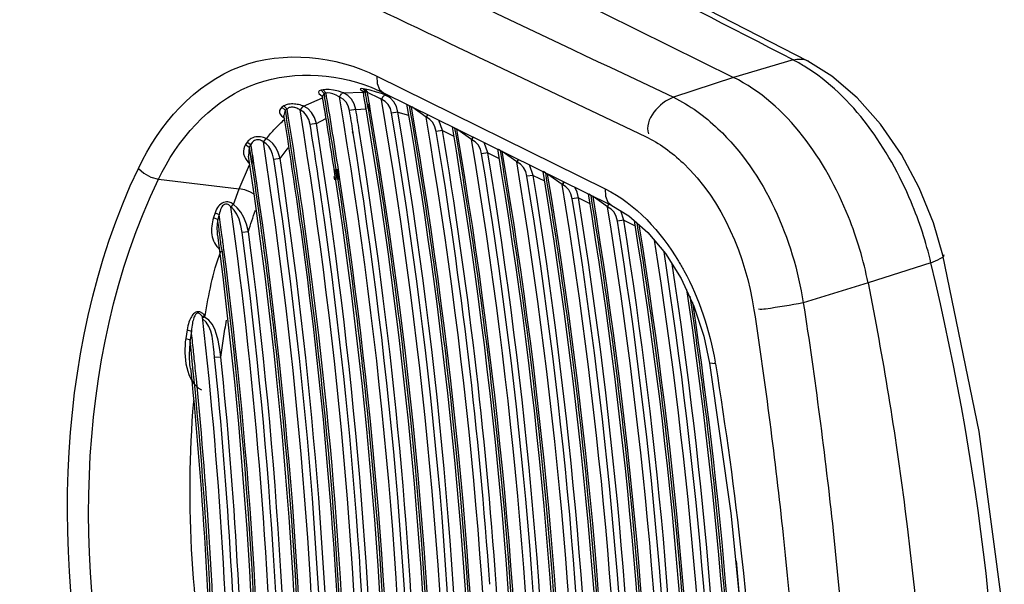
# Paper-space layout 'Sheet' of a CAD drawing. Header units: inches. Extents: x 0.2 to 10.8, y 0.2 to 8.3.
# Tile 305 of 545: x 5.6019 to 5.6879, y 6.6507 to 6.7. Entities that reach past the tile are written whole.
import ezdxf

# ---------------------------------------------------------------- set-up
doc = ezdxf.new("R2010")
doc.units = ezdxf.units.IN
doc.header["$MEASUREMENT"] = 0
doc.layers.get('0').update_dxf_attribs({"lineweight": 5})

psp = doc.layouts.new('Sheet')

# ---------------------------------------------------------------- linework, layer by layer
at = {"color": 0, "linetype": 'ByBlock', "lineweight": -3}
for p, q in [((5.67073705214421, 6.69639102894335), (5.603446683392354, 6.73100384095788)), ((5.595304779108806, 6.729108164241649), (5.664216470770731, 6.694971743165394)), ((5.642825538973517, 6.696325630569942), (5.656541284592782, 6.689796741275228)), ((5.669450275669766, 6.696490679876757), (5.664216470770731, 6.694971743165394)), ((5.633060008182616, 6.695088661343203), (5.653016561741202, 6.685231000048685)), ((5.664216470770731, 6.694971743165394), (5.658972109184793, 6.693229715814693)), ((5.628384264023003, 6.693887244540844), (5.628205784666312, 6.693849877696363)), ((5.628205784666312, 6.693849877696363), (5.628447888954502, 6.693562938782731)), ((5.628276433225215, 6.693414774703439), (5.628307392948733, 6.693334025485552)), ((5.628447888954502, 6.693562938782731), (5.62830739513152, 6.693334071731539)), ((5.628326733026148, 6.693219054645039), (5.628307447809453, 6.693333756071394)), ((5.62832424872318, 6.693219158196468), (5.628307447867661, 6.693333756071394)), ((5.628384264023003, 6.693887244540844), (5.628623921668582, 6.693599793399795)), ((5.628623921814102, 6.693599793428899), (5.628447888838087, 6.693562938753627)), ((5.628447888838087, 6.693562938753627), (5.628501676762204, 6.693243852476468)), ((5.628447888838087, 6.693562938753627), (5.628494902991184, 6.693244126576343)), ((5.628679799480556, 6.693270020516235), (5.628623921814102, 6.693599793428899)), ((5.62867248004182, 6.69327030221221), (5.628623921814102, 6.693599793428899)), ((5.630152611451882, 6.693610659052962), (5.630025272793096, 6.693552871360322)), ((5.630152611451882, 6.693610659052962), (5.631804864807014, 6.693672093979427)), ((5.631783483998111, 6.693799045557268), (5.63193637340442, 6.693730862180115)), ((5.631795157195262, 6.693813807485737), (5.63189054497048, 6.693628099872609)), ((5.631804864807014, 6.693672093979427), (5.631892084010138, 6.693668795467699)), ((5.632056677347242, 6.693944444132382), (5.63186802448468, 6.69397235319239)), ((5.63186802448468, 6.69397235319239), (5.632059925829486, 6.693683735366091)), ((5.632059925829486, 6.693683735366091), (5.631890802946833, 6.693652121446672)), ((5.63249016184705, 6.693847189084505), (5.632056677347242, 6.693944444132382)), ((5.632056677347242, 6.693944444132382), (5.632245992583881, 6.693656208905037)), ((5.632245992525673, 6.693656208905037), (5.632059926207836, 6.693683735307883)), ((5.633323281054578, 6.693132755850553), (5.632245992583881, 6.693656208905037)), ((5.633044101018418, 6.693686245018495), (5.63249016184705, 6.693847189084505)), ((5.632557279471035, 6.694105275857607), (5.633634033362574, 6.693620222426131)), ((5.633458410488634, 6.693546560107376), (5.633044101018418, 6.693686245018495)), ((5.633838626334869, 6.693406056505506), (5.633458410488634, 6.693546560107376)), ((5.633696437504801, 6.693375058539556), (5.633560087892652, 6.693238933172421)), ((5.633634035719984, 6.693620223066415), (5.653531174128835, 6.683805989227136)), ((5.633875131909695, 6.693391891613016), (5.633732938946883, 6.693360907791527)), ((5.633875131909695, 6.693391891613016), (5.634348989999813, 6.693267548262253)), ((5.624933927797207, 6.692468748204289), (5.624765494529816, 6.692356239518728)), ((5.624933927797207, 6.692468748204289), (5.625220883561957, 6.69220074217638)), ((5.626618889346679, 6.692467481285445), (5.626351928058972, 6.692117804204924)), ((5.626655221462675, 6.69245264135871), (5.62832805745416, 6.693193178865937)), ((5.632217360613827, 6.692634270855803), (5.632273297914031, 6.692261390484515)), ((5.632239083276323, 6.6926334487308), (5.632302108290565, 6.692260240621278)), ((5.632489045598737, 6.69202901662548), (5.632394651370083, 6.692660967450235)), ((5.632523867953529, 6.692027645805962), (5.632416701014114, 6.692660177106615)), ((5.633470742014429, 6.693038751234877), (5.633323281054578, 6.693132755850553)), ((5.633560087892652, 6.693238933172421), (5.633470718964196, 6.693038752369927)), ((5.636091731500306, 6.692407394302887), (5.635929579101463, 6.692485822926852)), ((5.624765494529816, 6.692356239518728), (5.625054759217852, 6.692089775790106)), ((5.624994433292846, 6.691353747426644), (5.624946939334, 6.691648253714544)), ((5.624986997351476, 6.691354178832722), (5.624946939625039, 6.69164825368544)), ((5.625054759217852, 6.692089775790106), (5.624946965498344, 6.691648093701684)), ((5.625220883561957, 6.69220074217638), (5.625054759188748, 6.692089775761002)), ((5.625054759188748, 6.692089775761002), (5.625170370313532, 6.691375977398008)), ((5.625054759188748, 6.692089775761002), (5.62515691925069, 6.691376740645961)), ((5.625351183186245, 6.691400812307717), (5.625220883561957, 6.69220074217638)), ((5.631226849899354, 6.692155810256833), (5.630680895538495, 6.692077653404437)), ((5.631226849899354, 6.692155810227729), (5.632099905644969, 6.692224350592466)), ((5.632098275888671, 6.692235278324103), (5.63207207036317, 6.692410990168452)), ((5.632127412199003, 6.69223407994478), (5.632097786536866, 6.692409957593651)), ((5.634901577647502, 6.691929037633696), (5.634355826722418, 6.691849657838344)), ((5.634901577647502, 6.691929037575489), (5.635839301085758, 6.691652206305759)), ((5.637365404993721, 6.691500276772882), (5.636128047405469, 6.692382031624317)), ((5.637483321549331, 6.691721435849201), (5.637365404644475, 6.691500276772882)), ((5.637474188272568, 6.691650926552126), (5.637402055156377, 6.69148485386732)), ((5.637518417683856, 6.691704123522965), (5.637474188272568, 6.691650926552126)), ((5.624893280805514, 6.691480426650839), (5.624976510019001, 6.691431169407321)), ((5.627784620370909, 6.690932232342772), (5.627238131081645, 6.690857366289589)), ((5.627784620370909, 6.690932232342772), (5.628595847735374, 6.691366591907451)), ((5.638805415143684, 6.690326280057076), (5.63849141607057, 6.691224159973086)), ((5.630966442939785, 6.690095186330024), (5.630949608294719, 6.690212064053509)), ((5.631004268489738, 6.690092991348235), (5.630985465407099, 6.6902100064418)), ((5.638805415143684, 6.690326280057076), (5.638259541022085, 6.69024763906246)), ((5.638805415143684, 6.690326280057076), (5.639781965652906, 6.689842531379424)), ((5.641330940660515, 6.689537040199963), (5.640059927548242, 6.690441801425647)), ((5.621738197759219, 6.689319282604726), (5.621582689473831, 6.689094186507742)), ((5.621582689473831, 6.689094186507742), (5.621915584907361, 6.688872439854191)), ((5.621738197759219, 6.689319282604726), (5.622068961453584, 6.689094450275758)), ((5.622068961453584, 6.689094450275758), (5.621915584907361, 6.688872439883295)), ((5.623372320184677, 6.689624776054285), (5.623150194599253, 6.689320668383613)), ((5.641453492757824, 6.689763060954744), (5.641330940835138, 6.689537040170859)), ((5.64143978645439, 6.689687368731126), (5.641367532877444, 6.689521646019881)), ((5.641488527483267, 6.689745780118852), (5.64143978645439, 6.689687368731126)), ((5.642767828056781, 6.688363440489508), (5.642450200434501, 6.689271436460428)), ((5.621915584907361, 6.688872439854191), (5.621853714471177, 6.688091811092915)), ((5.621915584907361, 6.688872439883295), (5.622129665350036, 6.687452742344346)), ((5.621915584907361, 6.688872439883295), (5.62209998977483, 6.687455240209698)), ((5.642767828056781, 6.688363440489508), (5.642221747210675, 6.688286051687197)), ((5.642767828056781, 6.688363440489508), (5.643746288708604, 6.68787874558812)), ((5.643743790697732, 6.688633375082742), (5.643685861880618, 6.688673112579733)), ((5.643826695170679, 6.688575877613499), (5.643743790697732, 6.688633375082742)), ((5.64529445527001, 6.687574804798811), (5.644026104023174, 6.688477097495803)), ((5.621031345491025, 6.685233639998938), (5.621952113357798, 6.687323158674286)), ((5.621821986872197, 6.687559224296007), (5.621933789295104, 6.687466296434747)), ((5.622278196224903, 6.687478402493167), (5.622193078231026, 6.688135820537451)), ((5.622314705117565, 6.687475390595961), (5.622215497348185, 6.688134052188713)), ((5.624609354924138, 6.687868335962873), (5.624061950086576, 6.687799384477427)), ((5.645421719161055, 6.687805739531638), (5.645294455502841, 6.687574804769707)), ((5.645403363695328, 6.687724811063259), (5.64533098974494, 6.687559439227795)), ((5.645456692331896, 6.687788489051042), (5.645403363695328, 6.687724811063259)), ((5.646728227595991, 6.686401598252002), (5.646406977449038, 6.687319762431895)), ((5.62942871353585, 6.686911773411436), (5.629558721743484, 6.686030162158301)), ((5.629519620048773, 6.686904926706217), (5.629653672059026, 6.686022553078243)), ((5.629735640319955, 6.686056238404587), (5.629605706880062, 6.686937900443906)), ((5.629837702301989, 6.686048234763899), (5.629702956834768, 6.686930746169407)), ((5.647649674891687, 6.686709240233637), (5.647589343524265, 6.686748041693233)), ((5.647790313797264, 6.686612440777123), (5.647662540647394, 6.68670047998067)), ((5.649255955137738, 6.685613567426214), (5.647990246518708, 6.686513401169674)), ((5.613975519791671, 6.686063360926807), (5.621031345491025, 6.685233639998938)), ((5.629381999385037, 6.686004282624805), (5.629336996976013, 6.686311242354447)), ((5.629477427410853, 6.685996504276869), (5.629431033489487, 6.686303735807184)), ((5.646728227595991, 6.686401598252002), (5.646181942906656, 6.686325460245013)), ((5.646728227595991, 6.686401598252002), (5.647708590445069, 6.685915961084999)), ((5.649388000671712, 6.685849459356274), (5.649255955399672, 6.685613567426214)), ((5.649364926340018, 6.685763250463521), (5.649292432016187, 6.685598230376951)), ((5.649422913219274, 6.685832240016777), (5.649364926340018, 6.685763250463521)), ((5.620542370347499, 6.683851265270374), (5.621031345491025, 6.685233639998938)), ((5.651751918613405, 6.684650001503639), (5.651611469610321, 6.684746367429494)), ((5.620504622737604, 6.683880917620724), (5.620316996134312, 6.683654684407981)), ((5.65068661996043, 6.684440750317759), (5.650140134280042, 6.684365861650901)), ((5.65068661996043, 6.684440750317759), (5.651668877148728, 6.683954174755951)), ((5.653215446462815, 6.683653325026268), (5.651952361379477, 6.684550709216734)), ((5.653352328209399, 6.683894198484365), (5.653288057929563, 6.683818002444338)), ((5.61893450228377, 6.683132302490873), (5.61879891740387, 6.682708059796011)), ((5.61893450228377, 6.683132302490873), (5.619296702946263, 6.682972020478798)), ((5.653288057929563, 6.683818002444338), (5.653215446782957, 6.683653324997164)), ((5.653546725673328, 6.683455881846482), (5.65325186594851, 6.683638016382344)), ((5.653590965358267, 6.683776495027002), (5.655087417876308, 6.682863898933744)), ((5.654643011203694, 6.682480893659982), (5.654373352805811, 6.683299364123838)), ((5.61879891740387, 6.682708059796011), (5.61916175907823, 6.682549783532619)), ((5.619296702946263, 6.682972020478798), (5.619161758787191, 6.6825497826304)), ((5.654643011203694, 6.682480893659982), (5.654096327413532, 6.682407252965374)), ((5.654643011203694, 6.682480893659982), (5.655622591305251, 6.681995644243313)), ((5.621843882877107, 6.681481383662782), (5.621294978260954, 6.681423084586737)), ((5.681483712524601, 6.678747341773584), (5.675987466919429, 6.677013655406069)), ((5.675987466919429, 6.677013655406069), (5.67032734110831, 6.675275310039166)), ((5.618015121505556, 6.674167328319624), (5.617837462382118, 6.674002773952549)), ((5.617876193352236, 6.673955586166), (5.617837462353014, 6.674002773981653)), ((5.618053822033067, 6.67411984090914), (5.617876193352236, 6.673955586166)), ((5.618053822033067, 6.67411984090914), (5.618015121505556, 6.67416732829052)), ((5.616487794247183, 6.672888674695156), (5.616369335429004, 6.672139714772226)), ((5.616487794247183, 6.672888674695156), (5.616861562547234, 6.67277682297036)), ((5.616861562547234, 6.672776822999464), (5.616743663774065, 6.672031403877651)), ((5.616369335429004, 6.672139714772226), (5.616743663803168, 6.67203140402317)), ((5.619437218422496, 6.67052117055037), (5.618886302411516, 6.670480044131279)), ((5.662650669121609, 6.66992761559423), (5.662135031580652, 6.669986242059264)), ((5.617030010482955, 6.666720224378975), (5.617069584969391, 6.666630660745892))]:
    psp.add_line(p, q, dxfattribs=at)
for points in [[(5.682530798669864, 6.679427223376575), (5.681708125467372, 6.682241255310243), (5.68046083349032, 6.685325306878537), (5.678905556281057, 6.688234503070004), (5.677084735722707, 6.690881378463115), (5.675045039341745, 6.693187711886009), (5.672832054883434, 6.695086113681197), (5.670736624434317, 6.696391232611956)], [(5.633060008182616, 6.695088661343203), (5.633078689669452, 6.694426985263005), (5.633300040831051, 6.69390419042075), (5.633634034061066, 6.693620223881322)], [(5.628205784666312, 6.693849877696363), (5.628039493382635, 6.693786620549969), (5.627964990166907, 6.693686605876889), (5.628004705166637, 6.693555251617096), (5.628169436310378, 6.693406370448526), (5.628265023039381, 6.693356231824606)], [(5.630116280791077, 6.693624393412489), (5.629709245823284, 6.693754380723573), (5.629291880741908, 6.693848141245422), (5.628911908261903, 6.693899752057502), (5.628604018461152, 6.693909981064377), (5.628384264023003, 6.693887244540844)], [(5.62951643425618, 6.693416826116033), (5.629230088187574, 6.693535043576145), (5.628972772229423, 6.693603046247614), (5.628767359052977, 6.6936214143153), (5.628623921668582, 6.693599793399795)], [(5.630680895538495, 6.692077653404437), (5.630571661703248, 6.692469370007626), (5.630384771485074, 6.692809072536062), (5.630133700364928, 6.693072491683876), (5.62951643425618, 6.693416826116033)], [(5.629988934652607, 6.693566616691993), (5.629874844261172, 6.693433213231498), (5.62980058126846, 6.693255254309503)], [(5.631226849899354, 6.692155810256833), (5.631082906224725, 6.692646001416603), (5.630843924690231, 6.693069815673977), (5.630526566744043, 6.693398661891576), (5.630152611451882, 6.693610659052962)], [(5.63186802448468, 6.69397235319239), (5.631687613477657, 6.693985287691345), (5.63160242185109, 6.693960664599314), (5.631629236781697, 6.693897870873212), (5.631783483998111, 6.693799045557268)], [(5.634901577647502, 6.691929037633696), (5.634773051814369, 6.692419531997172), (5.63454755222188, 6.692845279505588), (5.634241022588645, 6.693176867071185), (5.633875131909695, 6.693391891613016)], [(5.626618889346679, 6.692467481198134), (5.626485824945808, 6.692516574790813), (5.626353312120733, 6.692556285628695), (5.62622538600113, 6.692587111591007), (5.626102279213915, 6.692610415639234), (5.625981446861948, 6.692627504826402), (5.625859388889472, 6.69263901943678), (5.625735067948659, 6.69264468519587), (5.625609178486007, 6.692643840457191), (5.625482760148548, 6.69263569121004), (5.62535806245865, 6.692619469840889), (5.625238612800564, 6.692594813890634), (5.625127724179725, 6.692561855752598), (5.625026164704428, 6.692520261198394), (5.624933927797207, 6.692468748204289)], [(5.627784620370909, 6.690932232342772), (5.627619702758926, 6.691452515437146), (5.6273617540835, 6.691896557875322), (5.627032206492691, 6.692235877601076), (5.626655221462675, 6.69245264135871)], [(5.634355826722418, 6.691849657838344), (5.634245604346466, 6.692242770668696), (5.634057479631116, 6.692585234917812), (5.633805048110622, 6.692852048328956), (5.633507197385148, 6.693024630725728)], [(5.624765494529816, 6.692356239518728), (5.624632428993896, 6.69223198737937), (5.624560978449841, 6.692079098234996), (5.624562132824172, 6.691909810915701), (5.624630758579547, 6.691745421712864), (5.62474685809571, 6.691601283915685), (5.624893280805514, 6.691480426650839)], [(5.626351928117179, 6.692117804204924), (5.626258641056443, 6.692178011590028), (5.626166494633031, 6.692227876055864), (5.626078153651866, 6.692267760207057), (5.625993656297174, 6.692299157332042), (5.625911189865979, 6.692323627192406), (5.625828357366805, 6.69234204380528), (5.625744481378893, 6.692354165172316), (5.625660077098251, 6.692359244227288), (5.625575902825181, 6.692356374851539), (5.625493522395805, 6.692344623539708), (5.625415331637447, 6.692323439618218), (5.625343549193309, 6.692292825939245), (5.625278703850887, 6.692252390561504), (5.625220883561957, 6.69220074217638)], [(5.627238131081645, 6.690857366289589), (5.627124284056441, 6.691282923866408), (5.626933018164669, 6.691647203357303), (5.626681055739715, 6.69192554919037), (5.626388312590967, 6.692103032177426)], [(5.638259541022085, 6.69024763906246), (5.638145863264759, 6.690660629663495), (5.637953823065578, 6.691020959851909), (5.637699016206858, 6.691301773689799), (5.637402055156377, 6.69148485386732)], [(5.621582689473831, 6.689094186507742), (5.621489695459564, 6.688922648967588), (5.621430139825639, 6.688730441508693), (5.621407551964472, 6.688515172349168), (5.62142814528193, 6.688284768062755), (5.621490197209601, 6.6880629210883), (5.621582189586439, 6.687867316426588), (5.621694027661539, 6.687700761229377), (5.621821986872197, 6.687559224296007)], [(5.623372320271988, 6.689624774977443), (5.62326053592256, 6.68967541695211), (5.623148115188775, 6.68971499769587), (5.623030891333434, 6.689745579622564), (5.622905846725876, 6.689767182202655), (5.622772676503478, 6.689778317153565), (5.622631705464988, 6.689776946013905), (5.622486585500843, 6.689760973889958), (5.622345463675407, 6.68973012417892), (5.622215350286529, 6.689686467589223), (5.62209785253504, 6.689632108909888), (5.621992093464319, 6.68956810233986), (5.621897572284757, 6.689495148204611), (5.621813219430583, 6.689412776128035), (5.621738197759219, 6.689319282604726)], [(5.623150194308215, 6.689320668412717), (5.623071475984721, 6.689380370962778), (5.622993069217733, 6.689428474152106), (5.622912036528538, 6.689467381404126), (5.622826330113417, 6.6894972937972), (5.622735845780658, 6.689516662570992), (5.622640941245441, 6.689523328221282), (5.622544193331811, 6.689514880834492), (5.622451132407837, 6.689490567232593), (5.622366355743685, 6.689452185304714), (5.622290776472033, 6.689401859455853), (5.622223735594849, 6.689340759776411), (5.622164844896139, 6.689269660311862), (5.622113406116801, 6.689188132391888), (5.622068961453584, 6.689094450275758)], [(5.624061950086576, 6.687799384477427), (5.623957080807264, 6.688257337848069), (5.623802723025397, 6.688636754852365), (5.623614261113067, 6.688936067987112), (5.623404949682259, 6.689156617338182), (5.623186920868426, 6.689302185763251)], [(5.624609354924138, 6.687868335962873), (5.624446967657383, 6.688399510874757), (5.624227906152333, 6.688838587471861), (5.623971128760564, 6.68918478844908), (5.623693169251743, 6.689439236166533), (5.623408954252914, 6.689606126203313)], [(5.642221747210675, 6.688286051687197), (5.64210907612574, 6.688698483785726), (5.641917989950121, 6.689058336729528), (5.641663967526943, 6.689338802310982), (5.641367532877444, 6.689521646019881)], [(5.646181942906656, 6.686325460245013), (5.646070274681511, 6.686737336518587), (5.645880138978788, 6.687096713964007), (5.645626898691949, 6.687376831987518), (5.64533098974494, 6.687559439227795)], [(5.612225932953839, 6.687018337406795), (5.612716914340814, 6.686590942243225), (5.61332451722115, 6.686259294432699), (5.613975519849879, 6.686063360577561)], [(5.650140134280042, 6.684365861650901), (5.650029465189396, 6.684777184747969), (5.649840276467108, 6.685136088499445), (5.649587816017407, 6.685415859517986), (5.649292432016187, 6.685598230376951)], [(5.622275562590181, 6.684796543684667), (5.622021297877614, 6.684944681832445), (5.621533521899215, 6.68513070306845), (5.621031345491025, 6.685233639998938)], [(5.65068661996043, 6.684440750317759), (5.650569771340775, 6.684945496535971), (5.650361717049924, 6.685369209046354)], [(5.653016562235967, 6.685231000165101), (5.653038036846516, 6.684575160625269), (5.653259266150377, 6.684057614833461), (5.65359077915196, 6.683776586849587)], [(5.620504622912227, 6.683880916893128), (5.620421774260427, 6.683940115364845), (5.620338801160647, 6.683988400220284), (5.620252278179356, 6.684027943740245), (5.62015672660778, 6.684059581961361), (5.620048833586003, 6.684080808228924), (5.619929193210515, 6.6840868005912), (5.61980030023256, 6.684072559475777), (5.619666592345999, 6.684034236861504), (5.619536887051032, 6.683972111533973), (5.619420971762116, 6.683892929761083), (5.619320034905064, 6.683802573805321), (5.619228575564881, 6.683699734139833), (5.619143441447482, 6.68358133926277), (5.619065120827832, 6.683446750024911), (5.618995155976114, 6.683296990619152), (5.61893450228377, 6.683132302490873)], [(5.620316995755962, 6.683654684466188), (5.620258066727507, 6.683720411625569), (5.620199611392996, 6.683774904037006), (5.620139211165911, 6.68382058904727), (5.620073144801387, 6.683858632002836), (5.619999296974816, 6.68388665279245), (5.619918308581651, 6.683899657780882), (5.619832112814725, 6.683892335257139), (5.619743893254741, 6.683860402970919), (5.619659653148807, 6.683803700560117), (5.619585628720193, 6.683728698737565), (5.619522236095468, 6.683641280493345), (5.619465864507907, 6.683540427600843), (5.61941455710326, 6.683423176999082), (5.619368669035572, 6.683288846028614), (5.619329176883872, 6.683138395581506), (5.619296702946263, 6.682972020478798)], [(5.621843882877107, 6.681481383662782), (5.62167153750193, 6.682142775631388), (5.621446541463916, 6.682714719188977), (5.621178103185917, 6.683195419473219), (5.620873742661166, 6.68357832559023), (5.620542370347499, 6.683851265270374)], [(5.621294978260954, 6.681423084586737), (5.621183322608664, 6.682034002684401), (5.621026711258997, 6.682563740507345), (5.620832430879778, 6.683010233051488), (5.620606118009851, 6.683367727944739), (5.620354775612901, 6.683625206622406)], [(5.654096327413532, 6.682407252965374), (5.6539866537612, 6.682818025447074), (5.653798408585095, 6.683176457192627), (5.653546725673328, 6.683455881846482)], [(5.655087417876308, 6.682863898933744), (5.656750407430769, 6.681409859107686), (5.6582889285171, 6.67956629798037), (5.659644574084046, 6.67739493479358)], [(5.686949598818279, 6.602483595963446), (5.688380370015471, 6.617204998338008), (5.688675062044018, 6.632615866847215), (5.687777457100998, 6.648257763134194), (5.685694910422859, 6.664010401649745), (5.682530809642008, 6.679427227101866)], [(5.659644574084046, 6.67739493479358), (5.660769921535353, 6.674966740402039), (5.661627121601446, 6.672358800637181), (5.662135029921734, 6.669986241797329)], [(5.618015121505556, 6.67416732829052), (5.617963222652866, 6.674227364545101), (5.617911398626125, 6.674280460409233), (5.617859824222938, 6.674326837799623), (5.61780856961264, 6.674366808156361), (5.617757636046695, 6.674400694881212), (5.617707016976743, 6.674428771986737), (5.617656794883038, 6.674451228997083), (5.617606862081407, 6.674468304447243), (5.617556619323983, 6.674480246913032), (5.617504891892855, 6.674487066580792), (5.617450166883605, 6.674488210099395), (5.617391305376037, 6.674482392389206), (5.617328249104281, 6.67446789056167), (5.617262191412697, 6.67444322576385), (5.617194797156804, 6.67440759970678), (5.617126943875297, 6.674360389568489), (5.617058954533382, 6.67430077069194), (5.616991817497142, 6.674228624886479), (5.616927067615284, 6.674145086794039), (5.616865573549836, 6.674051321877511), (5.616807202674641, 6.673947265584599), (5.616751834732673, 6.673832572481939), (5.616699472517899, 6.673706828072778), (5.61665019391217, 6.673569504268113), (5.616604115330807, 6.673419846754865), (5.616561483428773, 6.673257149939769), (5.616522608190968, 6.673080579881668), (5.616487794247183, 6.672888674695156)], [(5.617837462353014, 6.674002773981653), (5.617800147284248, 6.674066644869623), (5.617763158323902, 6.674123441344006), (5.617726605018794, 6.674173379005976), (5.617690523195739, 6.674216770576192), (5.617654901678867, 6.674253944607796), (5.617619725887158, 6.674285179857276), (5.617585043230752, 6.67431066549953), (5.617550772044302, 6.674330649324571), (5.617516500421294, 6.674345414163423), (5.617481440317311, 6.674355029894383), (5.617444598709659, 6.674359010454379), (5.617405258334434, 6.674356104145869), (5.617363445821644, 6.674344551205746), (5.617320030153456, 6.674322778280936), (5.617276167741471, 6.674289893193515), (5.617232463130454, 6.674245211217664), (5.617189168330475, 6.674187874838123), (5.617146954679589, 6.674117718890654), (5.617106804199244, 6.674035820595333), (5.61706924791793, 6.673943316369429), (5.617034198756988, 6.673840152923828), (5.617001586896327, 6.673725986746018), (5.616971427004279, 6.673600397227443), (5.616943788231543, 6.673462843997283), (5.616918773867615, 6.673312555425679), (5.616896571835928, 6.673148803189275), (5.616877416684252, 6.672970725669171), (5.616861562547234, 6.67277682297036)], [(5.662135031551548, 6.669986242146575), (5.663996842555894, 6.656866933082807), (5.665339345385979, 6.643511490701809), (5.666094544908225, 6.630393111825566), (5.666257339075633, 6.61761536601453), (5.665844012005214, 6.605576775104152)]]:
    psp.add_lwpolyline(points, dxfattribs=at)
for centre, radius, start, end in [((-7.893350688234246, -19.58809137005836), 29.57750536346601, 62.70634063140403, 62.85061831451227), ((18.89336816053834, 34.57452512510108), 30.86285587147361, 244.4626879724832, 244.6077417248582), ((18.89903562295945, 34.52698809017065), 30.82649637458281, 244.413710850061, 244.5307585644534), ((5.203422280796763, 6.620111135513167), 0.4347295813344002, 9.573202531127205, 9.736096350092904), ((5.202708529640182, 6.619904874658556), 0.4356442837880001, 9.610234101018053, 9.746414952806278), ((5.205333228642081, 6.619975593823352), 0.4332243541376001, 9.658527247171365, 9.792177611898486), ((5.202183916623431, 6.621622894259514), 0.4321153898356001, 8.608625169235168, 9.537180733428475), ((5.201345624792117, 6.621397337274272), 0.4331561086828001, 8.698399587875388, 9.547632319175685), ((5.203929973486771, 6.621463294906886), 0.4307767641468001, 8.741418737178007, 9.595498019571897), ((5.204094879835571, 6.621552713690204), 0.4323764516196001, 9.142114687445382, 9.387460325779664), ((5.2040305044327, 6.621529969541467), 0.4329950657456, 9.142528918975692, 9.387460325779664), ((5.202872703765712, 6.623401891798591), 0.4275560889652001, 7.237504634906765, 9.14484495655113), ((5.20222100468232, 6.623206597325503), 0.4284077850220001, 7.255729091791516, 9.1559751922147), ((5.204758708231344, 6.623269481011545), 0.4260750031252, 7.289050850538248, 9.201356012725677), ((5.203843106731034, 6.623198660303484), 0.4287668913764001, 7.981179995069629, 9.07912716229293), ((5.225789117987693, 6.621464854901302), 0.4181661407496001, 4.002969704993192, 9.467419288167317), ((5.225741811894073, 6.621444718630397), 0.4187674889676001, 4.00432914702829, 9.467400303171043), ((5.199020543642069, 6.624055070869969), 0.4280187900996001, 8.610159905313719, 8.74020954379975), ((5.198212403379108, 6.625863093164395), 0.4247490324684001, 7.485615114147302, 7.669535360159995), ((5.20067594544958, 6.625918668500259), 0.4224907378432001, 7.520598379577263, 7.760960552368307), ((5.199150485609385, 6.625986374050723), 0.4238028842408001, 7.311015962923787, 7.485612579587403), ((5.201728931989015, 6.62605787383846), 0.4214285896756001, 7.345213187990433, 7.520572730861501), ((5.631477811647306, 6.67502197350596), 0.0129421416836, 158.5036408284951, 158.8984993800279), ((5.228485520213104, 6.626302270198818), 0.4017820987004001, 1.061779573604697, 7.287344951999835), ((5.227726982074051, 6.626103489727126), 0.4027403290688, 1.088533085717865, 7.305189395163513), ((5.225214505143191, 6.629818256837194), 0.3951013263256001, 0.1654718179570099, 6.420866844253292), ((5.204342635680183, 6.628118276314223), 0.4147324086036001, 5.733621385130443, 6.078044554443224), ((5.225658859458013, 6.629933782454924), 0.3953123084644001, 0.6992909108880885, 5.887047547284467), ((5.225648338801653, 6.629917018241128), 0.3958767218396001, 0.6992909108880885, 5.887047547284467), ((5.222981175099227, 6.629867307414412), 0.3958287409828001, 0.8494704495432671, 5.752150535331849), ((5.22223704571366, 6.629671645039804), 0.3967724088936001, 0.8746925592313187, 5.768584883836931), ((5.222946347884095, 6.629613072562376), 0.3962709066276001, 1.366390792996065, 5.785692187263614), ((5.636906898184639, 6.665763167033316), 0.02607842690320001, 9.1888687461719, 9.527079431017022), ((5.280702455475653, 6.61726849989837), 0.3854161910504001, 358.6756445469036, 5.278163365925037), ((5.268099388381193, 6.624175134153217), 0.3763227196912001, 357.3638622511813, 4.039979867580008)]:
    psp.add_arc(centre, radius, start, end, dxfattribs=at)
for points, knots in [([(5.612225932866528, 6.687018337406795), (5.614024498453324, 6.690818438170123), (5.6201139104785, 6.697870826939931), (5.629490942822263, 6.696851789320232), (5.633060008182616, 6.695088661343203)], [0, 0, 0, 0, 0.513648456, 1, 1, 1, 1]), ([(5.669450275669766, 6.696490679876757), (5.66966276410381, 6.696549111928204), (5.670108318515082, 6.696594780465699), (5.670548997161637, 6.696509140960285), (5.67075379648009, 6.696428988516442)], [0, 0, 0, 0, 0.5005118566, 1, 1, 1, 1]), ([(5.670417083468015, 6.695944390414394), (5.67025781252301, 6.696042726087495), (5.669939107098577, 6.696231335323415), (5.669613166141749, 6.69640717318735), (5.669450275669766, 6.696490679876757)], [0, 0, 0, 0, 0.5055827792, 1, 1, 1, 1]), ([(5.681483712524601, 6.678747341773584), (5.681057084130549, 6.680569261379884), (5.678914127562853, 6.68709222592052), (5.674696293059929, 6.693302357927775), (5.670417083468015, 6.695944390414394)], [0, 0, 0, 0, 0.2711765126, 1, 1, 1, 1]), ([(5.613975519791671, 6.686063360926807), (5.615620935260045, 6.689479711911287), (5.620942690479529, 6.695736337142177), (5.629275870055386, 6.69544193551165), (5.632557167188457, 6.694104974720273)], [0, 0, 0, 0, 0.5169546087, 1, 1, 1, 1]), ([(5.675987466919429, 6.677013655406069), (5.675597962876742, 6.678984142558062), (5.673544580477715, 6.685897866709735), (5.668934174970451, 6.692634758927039), (5.664216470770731, 6.694971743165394)], [0, 0, 0, 0, 0.276158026, 1, 1, 1, 1]), ([(5.634927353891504, 6.604156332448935), (5.635368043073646, 6.611361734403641), (5.636247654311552, 6.641145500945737), (5.633552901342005, 6.671002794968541), (5.629800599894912, 6.693255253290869)], [0, 0, 0, 0, 0.2423619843, 1, 1, 1, 1]), ([(5.638694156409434, 6.602259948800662), (5.639160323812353, 6.609595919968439), (5.640108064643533, 6.639941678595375), (5.637340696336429, 6.670368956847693), (5.633470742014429, 6.693038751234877)], [0, 0, 0, 0, 0.2422118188, 1, 1, 1, 1]), ([(5.641444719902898, 6.610039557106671), (5.641702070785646, 6.616753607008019), (5.641973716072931, 6.644381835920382), (5.639233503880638, 6.672017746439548), (5.635695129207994, 6.692618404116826)], [0, 0, 0, 0, 0.2432535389, 1, 1, 1, 1]), ([(5.635893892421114, 6.692502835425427), (5.637226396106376, 6.684737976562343), (5.641586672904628, 6.654424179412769), (5.642640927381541, 6.623594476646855), (5.641187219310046, 6.600894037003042)], [0, 0, 0, 0, 0.257250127, 1, 1, 1, 1]), ([(5.658972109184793, 6.693229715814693), (5.660407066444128, 6.692543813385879), (5.666323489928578, 6.688177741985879), (5.669430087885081, 6.680848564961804), (5.67032734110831, 6.675275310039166)], [0, 0, 0, 0, 0.2198141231, 1, 1, 1, 1]), ([(5.63123098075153, 6.607323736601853), (5.631609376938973, 6.614193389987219), (5.632323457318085, 6.642536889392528), (5.629810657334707, 6.670935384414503), (5.626351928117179, 6.692117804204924)], [0, 0, 0, 0, 0.2427430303, 1, 1, 1, 1]), ([(5.637750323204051, 6.614841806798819), (5.637926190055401, 6.621150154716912), (5.63796429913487, 6.647045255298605), (5.635375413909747, 6.672927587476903), (5.632127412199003, 6.69223407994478)], [0, 0, 0, 0, 0.2437675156, 1, 1, 1, 1]), ([(5.632302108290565, 6.692260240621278), (5.633590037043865, 6.684613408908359), (5.637801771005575, 6.654757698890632), (5.638800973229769, 6.624410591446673), (5.637374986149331, 6.602059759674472)], [0, 0, 0, 0, 0.2571915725, 1, 1, 1, 1]), ([(5.637568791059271, 6.602049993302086), (5.638037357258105, 6.609320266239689), (5.639008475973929, 6.639394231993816), (5.636314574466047, 6.66955262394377), (5.632523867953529, 6.692027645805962)], [0, 0, 0, 0, 0.2422169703, 1, 1, 1, 1]), ([(5.639425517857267, 6.603742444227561), (5.639851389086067, 6.610870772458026), (5.640691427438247, 6.640322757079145), (5.638039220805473, 6.669843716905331), (5.634355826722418, 6.691849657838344)], [0, 0, 0, 0, 0.2424544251, 1, 1, 1, 1]), ([(5.639978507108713, 6.603696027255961), (5.640404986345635, 6.610834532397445), (5.641246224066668, 6.640328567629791), (5.638590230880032, 6.669891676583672), (5.634901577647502, 6.691929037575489)], [0, 0, 0, 0, 0.2424544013, 1, 1, 1, 1]), ([(5.641381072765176, 6.600885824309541), (5.641859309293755, 6.608279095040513), (5.642837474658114, 6.638874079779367), (5.640026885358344, 6.669554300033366), (5.636091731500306, 6.692407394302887)], [0, 0, 0, 0, 0.2421297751, 1, 1, 1, 1]), ([(5.623408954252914, 6.689606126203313), (5.623649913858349, 6.689913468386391), (5.624152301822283, 6.690498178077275), (5.624708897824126, 6.691031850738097), (5.624995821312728, 6.691279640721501)], [0, 0, 0, 0, 0.507424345, 1, 1, 1, 1]), ([(5.632508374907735, 6.608837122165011), (5.632848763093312, 6.615495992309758), (5.633462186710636, 6.642936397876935), (5.631061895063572, 6.670421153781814), (5.627784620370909, 6.690932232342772)], [0, 0, 0, 0, 0.2429975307, 1, 1, 1, 1]), ([(5.642538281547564, 6.60159978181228), (5.642991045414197, 6.608867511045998), (5.643902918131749, 6.63891944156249), (5.641173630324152, 6.669048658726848), (5.637365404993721, 6.691500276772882)], [0, 0, 0, 0, 0.2422901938, 1, 1, 1, 1]), ([(5.635655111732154, 6.60562971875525), (5.636047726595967, 6.612469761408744), (5.636825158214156, 6.640696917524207), (5.634392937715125, 6.668986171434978), (5.631004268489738, 6.690092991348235)], [0, 0, 0, 0, 0.2427094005, 1, 1, 1, 1]), ([(5.636751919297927, 6.620824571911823), (5.636833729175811, 6.626508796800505), (5.636624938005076, 6.649762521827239), (5.634315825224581, 6.672986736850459), (5.631524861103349, 6.690328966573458)], [0, 0, 0, 0, 0.2445061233, 1, 1, 1, 1]), ([(5.644842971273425, 6.600617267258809), (5.64529680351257, 6.607894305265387), (5.64621146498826, 6.637989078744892), (5.643478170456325, 6.668161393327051), (5.63966410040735, 6.690646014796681)], [0, 0, 0, 0, 0.2422559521, 1, 1, 1, 1]), ([(5.639861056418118, 6.690540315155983), (5.641152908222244, 6.682918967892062), (5.64538659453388, 6.653154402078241), (5.646430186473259, 6.622898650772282), (5.645054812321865, 6.600607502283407)], [0, 0, 0, 0, 0.2571235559, 1, 1, 1, 1]), ([(5.645249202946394, 6.60059973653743), (5.645701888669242, 6.607862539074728), (5.646612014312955, 6.637895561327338), (5.64387565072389, 6.668005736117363), (5.640059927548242, 6.690441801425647)], [0, 0, 0, 0, 0.2422795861, 1, 1, 1, 1]), ([(5.627595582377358, 6.612063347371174), (5.6278752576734, 6.618341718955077), (5.628330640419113, 6.644163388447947), (5.626122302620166, 6.670013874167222), (5.623150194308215, 6.689320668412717)], [0, 0, 0, 0, 0.2434115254, 1, 1, 1, 1]), ([(5.646405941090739, 6.601337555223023), (5.646833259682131, 6.608472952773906), (5.647677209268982, 6.637955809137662), (5.645020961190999, 6.667508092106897), (5.641330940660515, 6.689537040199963)], [0, 0, 0, 0, 0.2424423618, 1, 1, 1, 1]), ([(5.656541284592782, 6.689796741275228), (5.657747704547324, 6.689222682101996), (5.662725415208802, 6.685545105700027), (5.66529330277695, 6.679348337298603), (5.666013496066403, 6.674652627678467)], [0, 0, 0, 0, 0.2195025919, 1, 1, 1, 1]), ([(5.624609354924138, 6.687868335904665), (5.624723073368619, 6.688031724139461), (5.624956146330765, 6.688350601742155), (5.625204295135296, 6.688657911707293), (5.625331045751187, 6.688807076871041)], [0, 0, 0, 0, 0.5042072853, 1, 1, 1, 1]), ([(5.647135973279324, 6.6028806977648), (5.647522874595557, 6.609798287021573), (5.648259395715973, 6.638346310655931), (5.645721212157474, 6.666951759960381), (5.642221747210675, 6.688286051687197)], [0, 0, 0, 0, 0.242694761, 1, 1, 1, 1]), ([(5.647798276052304, 6.604898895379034), (5.648136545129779, 6.611669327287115), (5.64871617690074, 6.639573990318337), (5.646186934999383, 6.667519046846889), (5.642767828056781, 6.688363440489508)], [0, 0, 0, 0, 0.2429545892, 1, 1, 1, 1]), ([(5.648710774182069, 6.60035649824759), (5.649139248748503, 6.607503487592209), (5.64998578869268, 6.63703867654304), (5.647323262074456, 6.666643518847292), (5.643624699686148, 6.688712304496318)], [0, 0, 0, 0, 0.242406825, 1, 1, 1, 1]), ([(5.643826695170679, 6.688575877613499), (5.645078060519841, 6.681100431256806), (5.64918567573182, 6.651894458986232), (5.650219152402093, 6.622221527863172), (5.648922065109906, 6.60034662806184)], [0, 0, 0, 0, 0.2569937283, 1, 1, 1, 1]), ([(5.64911702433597, 6.60033982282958), (5.649544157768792, 6.607470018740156), (5.65038608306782, 6.636932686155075), (5.647723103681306, 6.666464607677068), (5.644026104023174, 6.688477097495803)], [0, 0, 0, 0, 0.2424326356, 1, 1, 1, 1]), ([(5.626145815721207, 6.613635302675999), (5.626390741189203, 6.619692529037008), (5.626755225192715, 6.644577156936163), (5.624653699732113, 6.669482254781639), (5.62185370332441, 6.688091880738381)], [0, 0, 0, 0, 0.2436441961, 1, 1, 1, 1]), ([(5.622134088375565, 6.687423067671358), (5.623064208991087, 6.681181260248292), (5.626161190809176, 6.656714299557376), (5.627083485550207, 6.631955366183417), (5.626352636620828, 6.613619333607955)], [0, 0, 0, 0, 0.2558957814, 1, 1, 1, 1]), ([(5.626551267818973, 6.613612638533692), (5.626793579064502, 6.619620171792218), (5.627155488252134, 6.644295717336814), (5.625082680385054, 6.668991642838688), (5.622319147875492, 6.687445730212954)], [0, 0, 0, 0, 0.2436912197, 1, 1, 1, 1]), ([(5.628315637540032, 6.613873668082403), (5.628555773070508, 6.619889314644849), (5.628909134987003, 6.644596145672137), (5.62682986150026, 6.669322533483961), (5.624061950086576, 6.687799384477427)], [0, 0, 0, 0, 0.243708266, 1, 1, 1, 1]), ([(5.628869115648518, 6.613837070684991), (5.629109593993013, 6.619861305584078), (5.629463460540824, 6.644603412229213), (5.627381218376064, 6.669365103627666), (5.624609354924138, 6.687868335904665)], [0, 0, 0, 0, 0.2437082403, 1, 1, 1, 1]), ([(5.650271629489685, 6.601075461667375), (5.650674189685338, 6.608078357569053), (5.651452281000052, 6.636992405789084), (5.64886810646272, 6.66596846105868), (5.64529445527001, 6.687574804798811)], [0, 0, 0, 0, 0.2425943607, 1, 1, 1, 1]), ([(5.616415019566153, 6.614215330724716), (5.613468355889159, 6.620204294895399), (5.604584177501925, 6.643176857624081), (5.604503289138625, 6.670700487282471), (5.612225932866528, 6.687018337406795)], [0, 0, 0, 0, 0.2699254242, 1, 1, 1, 1]), ([(5.652576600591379, 6.600095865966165), (5.652980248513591, 6.607110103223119), (5.653760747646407, 6.636075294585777), (5.651170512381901, 6.665102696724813), (5.647588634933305, 6.686747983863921)], [0, 0, 0, 0, 0.2425590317, 1, 1, 1, 1]), ([(5.647790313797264, 6.686612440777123), (5.649001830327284, 6.679282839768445), (5.652985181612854, 6.650635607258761), (5.654008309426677, 6.621544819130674), (5.652787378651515, 6.600086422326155)], [0, 0, 0, 0, 0.2568637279, 1, 1, 1, 1]), ([(5.652982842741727, 6.600079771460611), (5.653385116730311, 6.607077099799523), (5.654160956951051, 6.635969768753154), (5.651570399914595, 6.664924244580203), (5.647990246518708, 6.686513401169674)], [0, 0, 0, 0, 0.2425816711, 1, 1, 1, 1]), ([(5.618058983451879, 6.615095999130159), (5.615169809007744, 6.620929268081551), (5.606453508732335, 6.643306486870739), (5.606392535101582, 6.670180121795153), (5.613975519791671, 6.686063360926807)], [0, 0, 0, 0, 0.2699930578, 1, 1, 1, 1]), ([(5.629653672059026, 6.686022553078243), (5.630697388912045, 6.679104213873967), (5.634104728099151, 6.652064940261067), (5.634851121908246, 6.62466397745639), (5.633638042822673, 6.60444453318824)], [0, 0, 0, 0, 0.2567340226, 1, 1, 1, 1]), ([(5.633832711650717, 6.604435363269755), (5.634233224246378, 6.611042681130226), (5.635093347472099, 6.638303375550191), (5.632932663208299, 6.665635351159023), (5.629837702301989, 6.686048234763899)], [0, 0, 0, 0, 0.2427762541, 1, 1, 1, 1]), ([(5.650998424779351, 6.602618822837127), (5.651361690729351, 6.609403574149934), (5.652035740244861, 6.63738323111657), (5.649568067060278, 6.665413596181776), (5.646181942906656, 6.686325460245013)], [0, 0, 0, 0, 0.2428442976, 1, 1, 1, 1]), ([(5.651631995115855, 6.604143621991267), (5.651959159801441, 6.610818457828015), (5.652516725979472, 6.638317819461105), (5.650055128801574, 6.665855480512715), (5.646728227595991, 6.686401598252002)], [0, 0, 0, 0, 0.2430429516, 1, 1, 1, 1]), ([(5.654135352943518, 6.600813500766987), (5.65451383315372, 6.607683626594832), (5.655228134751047, 6.63602913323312), (5.652715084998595, 6.664429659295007), (5.649255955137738, 6.685613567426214)], [0, 0, 0, 0, 0.2427426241, 1, 1, 1, 1]), ([(5.656440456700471, 6.599835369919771), (5.656819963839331, 6.606716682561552), (5.657536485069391, 6.635112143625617), (5.655017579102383, 6.66356280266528), (5.65155054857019, 6.684784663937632)], [0, 0, 0, 0, 0.242710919, 1, 1, 1, 1]), ([(5.654858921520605, 6.602357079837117), (5.655199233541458, 6.609008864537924), (5.655812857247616, 6.636420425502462), (5.653414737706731, 6.663876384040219), (5.650140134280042, 6.684365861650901)], [0, 0, 0, 0, 0.2429948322, 1, 1, 1, 1]), ([(5.655488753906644, 6.603881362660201), (5.655793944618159, 6.610422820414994), (5.656294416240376, 6.637353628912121), (5.653902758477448, 6.66431709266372), (5.65068661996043, 6.684440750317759)], [0, 0, 0, 0, 0.2431917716, 1, 1, 1, 1]), ([(5.651751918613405, 6.684650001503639), (5.652924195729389, 6.677466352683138), (5.656785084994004, 6.649378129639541), (5.657797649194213, 6.620868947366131), (5.656650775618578, 6.59982725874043)], [0, 0, 0, 0, 0.2567288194, 1, 1, 1, 1]), ([(5.65684669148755, 6.599820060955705), (5.657224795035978, 6.606684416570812), (5.657936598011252, 6.635007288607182), (5.655417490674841, 6.663384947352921), (5.651952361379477, 6.684550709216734)], [0, 0, 0, 0, 0.2427332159, 1, 1, 1, 1]), ([(5.624005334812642, 6.619554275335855), (5.624143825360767, 6.624789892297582), (5.624241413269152, 6.646208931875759), (5.62252304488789, 6.667627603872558), (5.620316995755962, 6.683654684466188)], [0, 0, 0, 0, 0.2445618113, 1, 1, 1, 1]), ([(5.621843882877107, 6.681481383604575), (5.621941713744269, 6.681797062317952), (5.622141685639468, 6.682424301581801), (5.622351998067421, 6.683048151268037), (5.622459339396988, 6.683357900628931)], [0, 0, 0, 0, 0.5020272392, 1, 1, 1, 1]), ([(5.657997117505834, 6.600551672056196), (5.658352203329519, 6.607288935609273), (5.659004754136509, 6.635066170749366), (5.656561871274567, 6.662891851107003), (5.653215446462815, 6.683653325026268)], [0, 0, 0, 0, 0.2428931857, 1, 1, 1, 1]), ([(5.61879891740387, 6.682708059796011), (5.618648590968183, 6.682231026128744), (5.618492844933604, 6.681227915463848), (5.618955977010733, 6.680242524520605), (5.619327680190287, 6.679934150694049)], [0, 0, 0, 0, 0.5087433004, 1, 1, 1, 1]), ([(5.61916175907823, 6.682549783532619), (5.619125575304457, 6.68232377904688), (5.619081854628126, 6.681865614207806), (5.619100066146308, 6.681405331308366), (5.619126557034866, 6.681176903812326)], [0, 0, 0, 0, 0.498827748, 1, 1, 1, 1]), ([(5.631955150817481, 6.608879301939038), (5.632261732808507, 6.614876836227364), (5.63288253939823, 6.639541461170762), (5.63104751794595, 6.664251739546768), (5.628456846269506, 6.682732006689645)], [0, 0, 0, 0, 0.2434640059, 1, 1, 1, 1]), ([(5.658717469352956, 6.602095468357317), (5.659035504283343, 6.608614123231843), (5.65959073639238, 6.635457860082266), (5.657261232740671, 6.662340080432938), (5.654096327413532, 6.682407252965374)], [0, 0, 0, 0, 0.2431450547, 1, 1, 1, 1]), ([(5.659343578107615, 6.603619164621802), (5.659627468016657, 6.610027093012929), (5.660072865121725, 6.636389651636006), (5.657750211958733, 6.662779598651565), (5.654643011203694, 6.682480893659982)], [0, 0, 0, 0, 0.2433402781, 1, 1, 1, 1]), ([(5.660302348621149, 6.599575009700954), (5.660656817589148, 6.606293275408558), (5.661312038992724, 6.633993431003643), (5.658891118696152, 6.661742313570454), (5.65557044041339, 6.682449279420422)], [0, 0, 0, 0, 0.2428815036, 1, 1, 1, 1]), ([(5.655779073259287, 6.682267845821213), (5.656900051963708, 6.675264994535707), (5.660597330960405, 6.647872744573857), (5.661581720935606, 6.620087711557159), (5.660512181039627, 6.599567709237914)], [0, 0, 0, 0, 0.2565860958, 1, 1, 1, 1]), ([(5.660708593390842, 6.599561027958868), (5.661061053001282, 6.606251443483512), (5.661711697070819, 6.633832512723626), (5.659300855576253, 6.661461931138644), (5.655994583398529, 6.682078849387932)], [0, 0, 0, 0, 0.2429182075, 1, 1, 1, 1]), ([(5.661864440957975, 6.600439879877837), (5.662189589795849, 6.606956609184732), (5.662773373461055, 6.633796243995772), (5.66046933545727, 6.660677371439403), (5.657322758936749, 6.680745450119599)], [0, 0, 0, 0, 0.2431183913, 1, 1, 1, 1]), ([(5.662586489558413, 6.60210367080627), (5.662874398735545, 6.608410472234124), (5.663356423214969, 6.634354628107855), (5.661147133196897, 6.660330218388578), (5.658161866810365, 6.679730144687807)], [0, 0, 0, 0, 0.2433681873, 1, 1, 1, 1]), ([(5.659427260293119, 6.678901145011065), (5.659507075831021, 6.678767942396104), (5.659664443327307, 6.678498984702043), (5.659816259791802, 6.678226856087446), (5.659891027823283, 6.678089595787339)], [0, 0, 0, 0, 0.4983664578, 1, 1, 1, 1]), ([(5.681483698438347, 6.678747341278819), (5.681762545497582, 6.678856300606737), (5.682103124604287, 6.679047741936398), (5.682638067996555, 6.679296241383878), (5.682635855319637, 6.679451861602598)], [0, 0, 0, 0, 0.6579542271, 1, 1, 1, 1]), ([(5.685916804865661, 6.601703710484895), (5.686763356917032, 6.607914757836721), (5.688961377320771, 6.633656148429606), (5.686052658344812, 6.659748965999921), (5.681483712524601, 6.678747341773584)], [0, 0, 0, 0, 0.2428838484, 1, 1, 1, 1]), ([(5.663196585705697, 6.603359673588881), (5.663453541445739, 6.609484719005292), (5.663852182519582, 6.634654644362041), (5.661726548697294, 6.659848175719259), (5.658881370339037, 6.678670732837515)], [0, 0, 0, 0, 0.2435919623, 1, 1, 1, 1]), ([(5.630163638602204, 6.608131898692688), (5.630461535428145, 6.613754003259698), (5.631120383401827, 6.636851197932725), (5.629606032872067, 6.659997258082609), (5.627390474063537, 6.677327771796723)], [0, 0, 0, 0, 0.2437062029, 1, 1, 1, 1]), ([(5.675987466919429, 6.677013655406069), (5.67728209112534, 6.670464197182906), (5.681442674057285, 6.645013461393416), (5.682229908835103, 6.618946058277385), (5.680423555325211, 6.59991795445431)], [0, 0, 0, 0, 0.2588688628, 1, 1, 1, 1]), ([(5.664226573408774, 6.600641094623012), (5.664513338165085, 6.606798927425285), (5.66502294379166, 6.632124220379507), (5.662963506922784, 6.65748400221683), (5.660149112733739, 6.676435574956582)], [0, 0, 0, 0, 0.243426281, 1, 1, 1, 1]), ([(5.660415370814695, 6.675854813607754), (5.661349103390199, 6.669514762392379), (5.664440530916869, 6.644679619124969), (5.665287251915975, 6.619546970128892), (5.664449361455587, 6.600948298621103)], [0, 0, 0, 0, 0.2560715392, 1, 1, 1, 1]), ([(5.664657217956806, 6.601165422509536), (5.664927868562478, 6.607190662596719), (5.665398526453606, 6.631954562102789), (5.663404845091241, 6.656749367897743), (5.660688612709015, 6.675282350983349)], [0, 0, 0, 0, 0.2435685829, 1, 1, 1, 1]), ([(5.670327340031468, 6.675275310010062), (5.669241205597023, 6.675018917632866), (5.667962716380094, 6.674856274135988), (5.666604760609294, 6.674660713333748), (5.666408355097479, 6.674722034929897)], [0, 0, 0, 0, 0.8443297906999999, 1, 1, 1, 1]), ([(5.67032734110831, 6.675275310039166), (5.671352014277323, 6.668652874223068), (5.674684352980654, 6.64312399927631), (5.67573015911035, 6.61725317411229), (5.674760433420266, 6.598231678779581)], [0, 0, 0, 0, 0.2602682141, 1, 1, 1, 1]), ([(5.666013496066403, 6.674652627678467), (5.667016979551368, 6.668107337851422), (5.67028311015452, 6.642876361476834), (5.671323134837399, 6.617315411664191), (5.670394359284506, 6.598516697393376)], [0, 0, 0, 0, 0.2602546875, 1, 1, 1, 1]), ([(5.619437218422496, 6.670521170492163), (5.619512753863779, 6.671063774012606), (5.619663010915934, 6.672142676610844), (5.619838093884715, 6.673218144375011), (5.619937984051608, 6.67375034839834)], [0, 0, 0, 0, 0.5029094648, 1, 1, 1, 1]), ([(5.617198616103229, 6.66956029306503), (5.617144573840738, 6.670096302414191), (5.617034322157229, 6.671168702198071), (5.616919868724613, 6.6722406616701), (5.616861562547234, 6.672776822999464)], [0, 0, 0, 0, 0.4997238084, 1, 1, 1, 1]), ([(5.616743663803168, 6.67203140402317), (5.61671690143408, 6.67161291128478), (5.616654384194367, 6.670780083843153), (5.616678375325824, 6.66993935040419), (5.616740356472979, 6.6695275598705)], [0, 0, 0, 0, 0.5017460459, 1, 1, 1, 1]), ([(5.662650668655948, 6.669927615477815), (5.663553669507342, 6.664345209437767), (5.666486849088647, 6.642803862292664), (5.667331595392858, 6.620938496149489), (5.66639356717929, 6.604879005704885)], [0, 0, 0, 0, 0.2600962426, 1, 1, 1, 1])]:
    psp.add_open_spline(points, degree=3, knots=knots, dxfattribs=at)
for points in [[(5.658972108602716, 6.693229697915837), (5.657756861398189, 6.692805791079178), (5.656372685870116, 6.691241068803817), (5.656810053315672, 6.690030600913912)], [(5.634055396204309, 6.622406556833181), (5.634267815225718, 6.643657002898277), (5.632642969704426, 6.664982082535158), (5.629477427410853, 6.685996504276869)], [(5.653016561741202, 6.685231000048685), (5.655709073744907, 6.683901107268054), (5.657883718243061, 6.681477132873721), (5.659427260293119, 6.678901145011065)], [(5.624710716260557, 6.622060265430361), (5.625107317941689, 6.641876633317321), (5.623884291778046, 6.661772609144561), (5.621294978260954, 6.681423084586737)], [(5.625264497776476, 6.622033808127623), (5.625661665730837, 6.641878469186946), (5.624436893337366, 6.661802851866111), (5.621843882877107, 6.681481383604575)], [(5.622555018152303, 6.62234883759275), (5.622929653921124, 6.641988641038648), (5.621716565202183, 6.661704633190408), (5.61916215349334, 6.681181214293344)], [(5.618053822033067, 6.67411984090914), (5.618392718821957, 6.675997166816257), (5.618716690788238, 6.677901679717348), (5.619403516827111, 6.679681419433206)], [(5.619507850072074, 6.679917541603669), (5.621884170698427, 6.661395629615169), (5.623046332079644, 6.642664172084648), (5.622784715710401, 6.623992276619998)], [(5.622987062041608, 6.62399189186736), (5.623254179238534, 6.64267032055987), (5.62208744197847, 6.661409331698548), (5.619699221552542, 6.679936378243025)], [(5.659891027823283, 6.678089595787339), (5.661240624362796, 6.675611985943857), (5.662158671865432, 6.67286193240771), (5.662625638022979, 6.670079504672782)], [(5.618886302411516, 6.670480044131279), (5.618765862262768, 6.671655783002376), (5.618774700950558, 6.673155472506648), (5.617829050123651, 6.673864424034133)], [(5.619437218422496, 6.67052117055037), (5.619248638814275, 6.671761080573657), (5.619117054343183, 6.673409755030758), (5.618012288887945, 6.674003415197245)], [(5.616369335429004, 6.672139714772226), (5.616132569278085, 6.67059402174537), (5.616371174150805, 6.668418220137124), (5.617733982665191, 6.667651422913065)], [(5.618646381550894, 6.63922718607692), (5.616944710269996, 6.648217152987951), (5.616294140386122, 6.657513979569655), (5.617069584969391, 6.666630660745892)]]:
    psp.add_open_spline(points, degree=3, dxfattribs=at)

doc.saveas('drawing.dxf')
